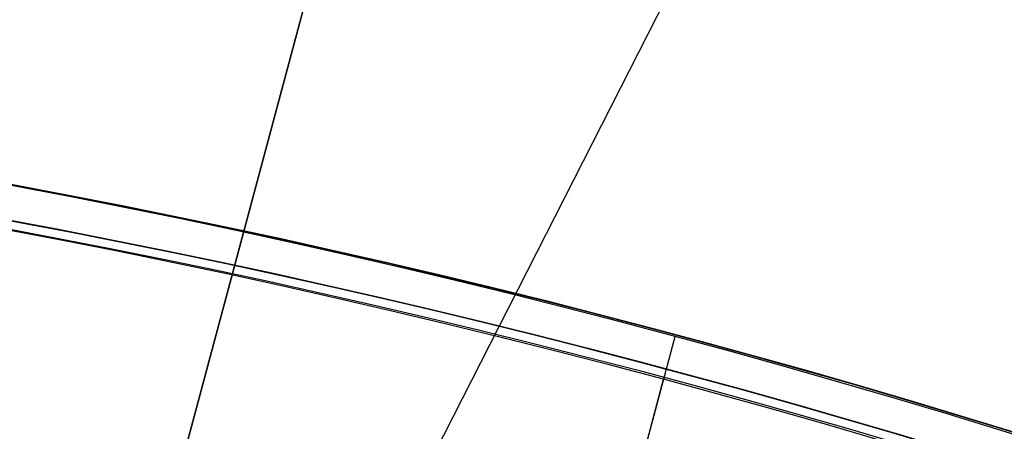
# Model space of a CAD drawing. Header units: millimetres. Extents: x -83 to 676, y -83 to 676.
# Tile 643 of 656: x 351 to 384, y 580 to 594. Entities that reach past the tile are written whole.
import ezdxf

# ---------------------------------------------------------------- set-up
doc = ezdxf.new("R2010")
doc.units = ezdxf.units.MM
doc.header["$MEASUREMENT"] = 0
doc.layers.add('IGES level 0', color=7, linetype='Continuous', true_color=0xff7878)

msp = doc.modelspace()

# ---------------------------------------------------------------- linework, layer by layer
at = {"layer": 'IGES level 0', "color": 254, "true_color": 0xcad1ee}
for p, q in [((376.998, 654.877, 48), (354.092, 569.393, 48)), ((354.092, 569.393, 47), (376.998, 654.877, 47))]:
    msp.add_line(p, q, dxfattribs=at)
at = {"layer": 'IGES level 0', "color": 140, "true_color": 0x00ccff}
for p, q in [((376.998, 654.877, 48), (354.092, 569.393, 48)), ((376.998, 654.877, 47), (354.092, 569.393, 47)), ((400.572, 648.56, 48), (359.496, 567.945, 48)), ((400.572, 648.56, 47), (359.496, 567.945, 47))]:
    msp.add_line(p, q, dxfattribs=at)
at = {"layer": 'IGES level 0', "color": 153, "true_color": 0x5393cf}
for p, q in [((371.946, 578.067), (373.24, 582.897)), ((371.946, 578.067, -1.2), (373.24, 582.897, -1.2)), ((373.24, 582.897), (373.24, 582.897, -1.2))]:
    msp.add_line(p, q, dxfattribs=at)
at = {"layer": 'IGES level 0', "color": 124, "true_color": 0x1aa180}
for p, q in [((359.264, 530.737, 47), (372.852, 581.448, 47)), ((359.264, 530.737, 45.8), (372.852, 581.448, 45.8)), ((372.852, 581.448, 47), (372.852, 581.448, 45.8))]:
    msp.add_line(p, q, dxfattribs=at)
at = {"layer": 'IGES level 0', "color": 153, "true_color": 0x5393cf}
for centre in [(296.5, 296.5), (296.5, 296.5, -1.2)]:
    msp.add_circle(centre, 296.5, dxfattribs=at)
at = {"layer": 'IGES level 0'}
for centre, radius in [((296.5, 296.5, 47), 296.5), ((296.5, 296.5), 296.5), ((296.5, 296.5, 47), 295.3), ((296.5, 296.5), 295.3)]:
    msp.add_circle(centre, radius, dxfattribs=at)
at = {"layer": 'IGES level 0', "color": 124, "true_color": 0x1aa180}
for centre in [(296.5, 296.5, 47), (296.5, 296.5, 45.8)]:
    msp.add_circle(centre, 295, dxfattribs=at)
at = {"layer": 'IGES level 0'}
for centre, radius in [((296.5, 296.5), 296.5), ((296.5, 296.5, 47), 296.5), ((296.5, 296.5, 23.5), 296.5), ((296.5, 296.5, 47), 295.3), ((296.5, 296.5), 295.3), ((296.5, 296.5, 23.5), 295.3)]:
    msp.add_arc(centre, radius, 45, 225, dxfattribs=at)
at = {"layer": 'IGES level 0', "color": 153, "true_color": 0x5393cf}
for centre in [(296.5, 296.5, -1.2), (296.5, 296.5), (296.5, 296.5, -0.6)]:
    msp.add_arc(centre, 296.5, 345, 165, dxfattribs=at)
at = {"layer": 'IGES level 0', "color": 124, "true_color": 0x1aa180}
for centre in [(296.5, 296.5, 45.8), (296.5, 296.5, 47), (296.5, 296.5, 46.4)]:
    msp.add_arc(centre, 295, 345, 165, dxfattribs=at)

doc.saveas('drawing.dxf')
